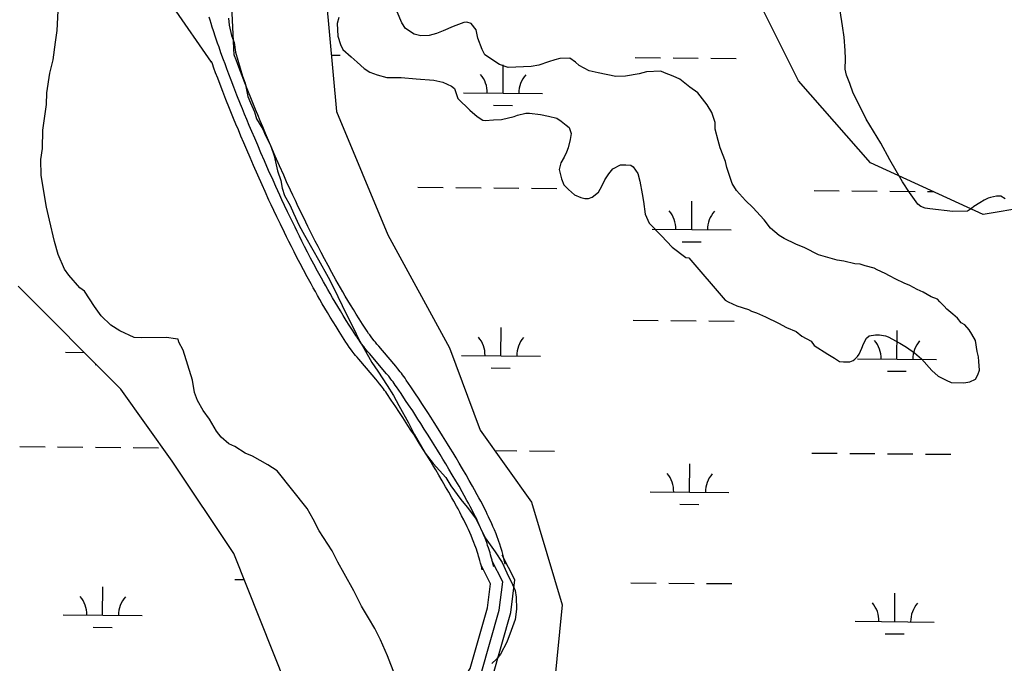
# Model space of a CAD drawing. Extents: x 3271442 to 3309282, y 752266 to 777610.
# Drawn here: x 3303511 to 3304759, y 773253 to 774069 of the extents above; entities that cross this region are included whole.
import ezdxf

# ---------------------------------------------------------------- set-up
doc = ezdxf.new("R2010")
doc.units = 0
for name, color, linetype in [('V-ROAD-CNTR', 7, 'Continuous'), ('V-SITE-VEGE', 7, 'Continuous'), ('V-WETL-SWMP', 7, 'Continuous')]:
    doc.layers.add(name, color=color, linetype=linetype)

msp = doc.modelspace()

# ---------------------------------------------------------------- linework, layer by layer
at = {"layer": 'V-ROAD-CNTR'}
for points in [[(3303754.3, 774014.9), (3303705.5, 774084.8), (3303683.7, 774146.5), (3303645, 774241.8), (3303620.7, 774287.1), (3303587.3, 774331.2), (3303531.3, 774382.8), (3303464.5, 774448)], [(3303783.1, 774023.6), (3303781.8, 774050.3), (3303780.1, 774085.6), (3303781.3, 774130.6), (3303788.3, 774170.3), (3303798.2, 774203.4), (3303814.2, 774232.7), (3303838.1, 774262.1), (3303871.7, 774290.4), (3303905.3, 774310), (3303948.4, 774323.7), (3303991.6, 774326.1), (3303999.9, 774326.1)], [(3303850.7, 773825.2), (3303846.9, 773833.2), (3303843.6, 773840.2), (3303840.8, 773846.4), (3303835.8, 773857.2), (3303832.2, 773865.3), (3303826.7, 773877.5), (3303821.4, 773889.8), (3303816.9, 773900), (3303812.8, 773909.5), (3303809, 773918.5), (3303805.4, 773926.9), (3303802.1, 773934.7), (3303799, 773942.1), (3303796.2, 773949.1), (3303793.5, 773955.6), (3303791, 773961.7), (3303786.4, 773973.1), (3303782.5, 773983.2), (3303779.1, 773992), (3303776.1, 773999.7), (3303773.6, 774006.5), (3303771.4, 774012.5), (3303769.5, 774017.7), (3303766.2, 774026.8), (3303763.8, 774033.7), (3303762, 774038.9), (3303759.4, 774046.6), (3303756.8, 774054.4), (3303755.2, 774059.3), (3303753.8, 774063.8), (3303752.5, 774068), (3303751.3, 774072)], [(3303864.2, 773831.6), (3303860.5, 773839.6), (3303857.2, 773846.5), (3303854.4, 773852.6), (3303849.5, 773863.4), (3303845.9, 773871.5), (3303840.5, 773883.6), (3303835.1, 773895.8), (3303830.7, 773905.9), (3303826.6, 773915.4), (3303822.8, 773924.4), (3303819.3, 773932.7), (3303816, 773940.5), (3303812.9, 773947.9), (3303810.1, 773954.8), (3303807.4, 773961.2), (3303804.9, 773967.3), (3303800.4, 773978.7), (3303796.5, 773988.6), (3303793.1, 773997.4), (3303790.2, 774005), (3303787.6, 774011.8), (3303785.5, 774017.6), (3303783.6, 774022.8), (3303783.3, 774023.7)], [(3303837.1, 773818.8), (3303833.3, 773826.8), (3303830, 773833.9), (3303827.1, 773840.1), (3303822.2, 773851), (3303818.5, 773859.2), (3303813, 773871.5), (3303807.6, 773883.8), (3303803.2, 773894), (3303799, 773903.6), (3303795.2, 773912.6), (3303791.6, 773921), (3303788.3, 773928.9), (3303785.2, 773936.4), (3303782.3, 773943.4), (3303779.6, 773949.9), (3303777.1, 773956.1), (3303772.5, 773967.6), (3303768.5, 773977.7), (3303765.1, 773986.6), (3303762.1, 773994.4), (3303759.5, 774001.3), (3303757.3, 774007.3), (3303755.4, 774012.6), (3303754.3, 774015.5)], [(3304111.9, 773375.5), (3304110.8, 773380.1), (3304109.8, 773384.1), (3304108.8, 773387.6), (3304108, 773390.6), (3304107.2, 773393.3), (3304106.5, 773395.6), (3304105.2, 773399.7), (3304104.2, 773402.7), (3304103.4, 773405), (3304102.2, 773408.4), (3304100.9, 773411.7), (3304098.9, 773416.5), (3304097.1, 773420.9), (3304095.2, 773425), (3304093.5, 773428.8), (3304091.9, 773432.4), (3304090.3, 773435.7), (3304088.8, 773438.8), (3304087.3, 773441.8), (3304084.6, 773447.2), (3304082.1, 773451.9), (3304079.9, 773456), (3304078, 773459.6), (3304074.5, 773465.8), (3304071.9, 773470.5), (3304067.9, 773477.5), (3304063.9, 773484.4), (3304059.4, 773492.1), (3304055.2, 773499.2), (3304051.3, 773505.9), (3304047.5, 773512.1), (3304044, 773517.9), (3304040.7, 773523.4), (3304034.4, 773533.5), (3304028.8, 773542.4), (3304023.9, 773550.1), (3304019.6, 773556.9), (3304015.8, 773562.7), (3304009.2, 773573), (3304004.1, 773580.7), (3304000.3, 773586.4), (3303994.5, 773595), (3303988.7, 773603.6), (3303987.2, 773605.7), (3303985.8, 773607.7), (3303984.3, 773609.7), (3303982.9, 773611.6), (3303981.5, 773613.4), (3303978.8, 773616.9), (3303976.2, 773620.1), (3303973.7, 773623.1), (3303954.7, 773645.2), (3303952.4, 773648), (3303950.3, 773650.5), (3303948.6, 773652.6), (3303947.1, 773654.6), (3303944.5, 773657.9), (3303942.6, 773660.5), (3303941.2, 773662.5), (3303939.1, 773665.4), (3303938.1, 773666.9), (3303937.1, 773668.5), (3303932.9, 773675.1), (3303928.8, 773681.5), (3303924.9, 773687.7), (3303921.2, 773693.8), (3303917.6, 773699.6), (3303914.2, 773705.4), (3303910.9, 773710.9), (3303907.7, 773716.3), (3303904.7, 773721.6), (3303901.8, 773726.7), (3303899, 773731.6), (3303896.3, 773736.4), (3303893.7, 773741.1), (3303888.7, 773750.1), (3303884.1, 773758.7), (3303879.9, 773766.7), (3303875.9, 773774.2), (3303872.3, 773781.3), (3303868.9, 773788), (3303865.8, 773794.2), (3303862.8, 773800.1), (3303860.1, 773805.7), (3303855.1, 773816.1), (3303850.7, 773825.2)], [(3304126.5, 773379.1), (3304125.3, 773383.8), (3304124.3, 773387.9), (3304123.3, 773391.6), (3304122.4, 773394.8), (3304121.6, 773397.6), (3304120.8, 773400.1), (3304119.5, 773404.3), (3304118.4, 773407.6), (3304117.5, 773410), (3304116.2, 773413.6), (3304114.8, 773417.2), (3304112.8, 773422.2), (3304110.8, 773426.8), (3304109, 773431.1), (3304107.1, 773435.1), (3304105.4, 773438.8), (3304103.8, 773442.2), (3304102.2, 773445.5), (3304100.7, 773448.5), (3304097.9, 773454), (3304095.4, 773458.9), (3304093.1, 773463.1), (3304091.1, 773466.8), (3304087.6, 773473.1), (3304085, 773477.9), (3304080.9, 773484.9), (3304076.9, 773492), (3304072.4, 773499.7), (3304068.1, 773506.9), (3304064.1, 773513.6), (3304060.4, 773519.8), (3304056.8, 773525.7), (3304053.4, 773531.2), (3304047.1, 773541.4), (3304041.5, 773550.4), (3304036.6, 773558.2), (3304032.3, 773565), (3304028.4, 773570.9), (3304021.7, 773581.2), (3304016.6, 773589), (3304012.8, 773594.8), (3304007, 773603.4), (3304001.1, 773612.1), (3303999.5, 773614.3), (3303997.9, 773616.5), (3303996.4, 773618.6), (3303994.9, 773620.7), (3303993.4, 773622.6), (3303990.5, 773626.2), (3303987.8, 773629.6), (3303985.2, 773632.7), (3303966.2, 773654.9), (3303963.9, 773657.6), (3303962, 773659.9), (3303960.3, 773662), (3303958.9, 773663.8), (3303956.5, 773667), (3303954.7, 773669.4), (3303953.4, 773671.1), (3303951.5, 773673.9), (3303950.6, 773675.2), (3303949.7, 773676.6), (3303945.5, 773683.1), (3303941.5, 773689.5), (3303937.6, 773695.6), (3303934, 773701.6), (3303930.4, 773707.4), (3303927, 773713), (3303923.8, 773718.5), (3303920.7, 773723.9), (3303917.7, 773729), (3303914.8, 773734.1), (3303912, 773739), (3303909.4, 773743.7), (3303906.8, 773748.3), (3303901.9, 773757.3), (3303897.4, 773765.7), (3303893.2, 773773.7), (3303889.3, 773781.1), (3303885.7, 773788.1), (3303882.3, 773794.7), (3303879.2, 773800.9), (3303876.3, 773806.8), (3303873.6, 773812.3), (3303868.6, 773822.6), (3303864.2, 773831.7)], [(3304097.4, 773371.9), (3304096.3, 773376.4), (3304095.3, 773380.3), (3304094.4, 773383.6), (3304093.5, 773386.5), (3304092.8, 773389), (3304092.1, 773391.2), (3304090.9, 773395), (3304090, 773397.9), (3304089.3, 773399.9), (3304088.1, 773403.1), (3304086.9, 773406.2), (3304085.1, 773410.7), (3304083.3, 773415), (3304081.5, 773418.9), (3304079.9, 773422.6), (3304078.3, 773426), (3304076.8, 773429.2), (3304075.3, 773432.2), (3304073.9, 773435), (3304071.2, 773440.3), (3304068.8, 773444.9), (3304066.7, 773448.9), (3304064.8, 773452.4), (3304061.4, 773458.5), (3304058.9, 773463.1), (3304054.9, 773470), (3304050.9, 773476.9), (3304046.5, 773484.5), (3304042.3, 773491.5), (3304038.4, 773498.2), (3304034.7, 773504.3), (3304031.2, 773510.1), (3304027.9, 773515.5), (3304021.6, 773525.6), (3304016.1, 773534.4), (3304011.3, 773542.1), (3304007, 773548.8), (3304003.2, 773554.6), (3303996.6, 773564.8), (3303991.6, 773572.4), (3303987.8, 773578.1), (3303982.1, 773586.6), (3303976.3, 773595.1), (3303975, 773597.1), (3303973.6, 773599), (3303972.3, 773600.8), (3303971, 773602.5), (3303969.7, 773604.2), (3303967.1, 773607.5), (3303964.6, 773610.6), (3303962.3, 773613.4), (3303943.3, 773635.5), (3303940.8, 773638.4), (3303938.7, 773641), (3303936.9, 773643.3), (3303935.2, 773645.3), (3303932.5, 773648.9), (3303930.5, 773651.7), (3303928.9, 773653.8), (3303926.7, 773657), (3303925.6, 773658.6), (3303924.5, 773660.3), (3303920.2, 773667), (3303916.1, 773673.5), (3303912.1, 773679.8), (3303908.4, 773685.9), (3303904.7, 773691.9), (3303901.3, 773697.7), (3303897.9, 773703.3), (3303894.7, 773708.8), (3303891.7, 773714.1), (3303888.7, 773719.2), (3303885.9, 773724.2), (3303883.2, 773729.1), (3303880.5, 773733.8), (3303875.5, 773743), (3303870.9, 773751.6), (3303866.6, 773759.7), (3303862.6, 773767.3), (3303858.9, 773774.5), (3303855.5, 773781.2), (3303852.3, 773787.5), (3303849.4, 773793.5), (3303846.6, 773799.1), (3303841.5, 773809.5), (3303837.2, 773818.7)], [(3304109.8, 773234.4), (3304133.4, 773317.7), (3304138.8, 773359.2), (3304122.8, 773390.3)], [(3304006.8, 772108.2), (3304007, 772111.4), (3304005.8, 772183.3), (3303999.7, 772276.8), (3304017.3, 772359.1), (3304039.5, 772442.6), (3304073.2, 772510.4), (3304094, 772557.4), (3304108.3, 772610.4), (3304110.3, 772663.3), (3304097.6, 772714.5), (3304062, 772777.5), (3304032.3, 772857.6), (3304028.8, 772926), (3304036, 772989.9), (3304032, 773050.2), (3304015.6, 773121.3), (3304043.9, 773186.3), (3304082.1, 773246.8), (3304104, 773323.7), (3304107.8, 773353.8), (3304096.2, 773376.6)], [(3304095.9, 773240.6), (3304118.7, 773320.7), (3304123.3, 773356.5), (3304109.5, 773383.4)]]:
    msp.add_lwpolyline(points, dxfattribs=at)
at = {"layer": 'V-SITE-VEGE'}
for p, q in [((3303558.9, 774054.8), (3303560.1, 774079.7)), ((3303556.6, 774040.2), (3303558.9, 774054.8)), ((3303553.6, 774017.9), (3303556.6, 774040.2)), ((3303549.6, 774000.7), (3303553.6, 774017.9)), ((3303545.8, 773975.8), (3303549.6, 774000.7)), ((3303545.2, 773961.2), (3303545.8, 773975.8)), ((3303540.7, 773928.5), (3303545.2, 773961.2)), ((3303540.3, 773905.4), (3303540.7, 773928.5)), ((3303538, 773891.7), (3303540.3, 773905.4)), ((3303538.4, 773871.1), (3303538, 773891.7)), ((3303545.1, 773831), (3303538.4, 773871.1)), ((3303548.9, 773814.8), (3303545.1, 773831)), ((3303555.4, 773787.5), (3303548.9, 773814.8)), ((3303560, 773771.3), (3303555.4, 773787.5)), ((3303568, 773752.6), (3303560, 773771.3)), ((3303573.3, 773745), (3303568, 773752.6)), ((3303587.3, 773729), (3303573.3, 773745)), ((3303593.4, 773724.8), (3303587.3, 773729)), ((3303605.8, 773705.3), (3303593.4, 773724.8)), ((3303614.6, 773693.5), (3303605.8, 773705.3)), ((3303626.8, 773681.8), (3303614.6, 773693.5)), ((3303638.1, 773674.3), (3303626.8, 773681.8)), ((3303656.2, 773666), (3303638.1, 773674.3)), ((3303665.7, 773665.4), (3303656.2, 773666)), ((3303697.3, 773666), (3303665.7, 773665.4)), ((3303708.5, 773664.5), (3303697.3, 773666)), ((3303711.9, 773663.7), (3303708.5, 773664.5)), ((3303712.9, 773660.3), (3303711.9, 773663.7)), ((3303718.2, 773650.1), (3303712.9, 773660.3)), ((3303730.1, 773611.8), (3303718.2, 773650.1)), ((3303732.9, 773596.4), (3303730.1, 773611.8)), ((3303736.5, 773586.2), (3303732.9, 773596.4)), ((3303743.6, 773573.5), (3303736.5, 773586.2)), ((3303751.6, 773562.5), (3303743.6, 773573.5)), ((3303760.4, 773547.2), (3303751.6, 773562.5)), ((3303766.6, 773539.7), (3303760.4, 773547.2)), ((3303776.1, 773531.3), (3303766.6, 773539.7)), ((3303783.9, 773528), (3303776.1, 773531.3)), ((3303796.9, 773519.7), (3303783.9, 773528)), ((3303806.4, 773515.6), (3303796.9, 773519.7)), ((3303825.5, 773504.8), (3303806.4, 773515.6)), ((3303837.6, 773497.3), (3303825.5, 773504.8)), ((3303875.4, 773449.2), (3303837.6, 773497.3)), ((3303883.3, 773435.7), (3303875.4, 773449.2)), ((3303890.5, 773421.2), (3303883.3, 773435.7)), ((3303907.2, 773395.8), (3303890.5, 773421.2)), ((3303914.3, 773381.4), (3303907.2, 773395.8)), ((3303922.3, 773367), (3303914.3, 773381.4)), ((3303934.7, 773345), (3303922.3, 773367)), ((3303944.5, 773325.5), (3303934.7, 773345)), ((3303953.4, 773311.1), (3303944.5, 773325.5)), ((3303961.3, 773297.5), (3303953.4, 773311.1)), ((3303968.5, 773283.1), (3303961.3, 773297.5)), ((3303977.4, 773262.7), (3303968.5, 773283.1)), ((3303986.5, 773238.9), (3303977.4, 773262.7))]:
    msp.add_line(p, q, dxfattribs=at)
for points in [[(3304704.2, 773684.4), (3304699.4, 773690.3), (3304693.9, 773695.5), (3304686, 773702.1), (3304682.9, 773705.8), (3304677.3, 773711), (3304674.2, 773714.7), (3304666.4, 773717.5), (3304656.3, 773723.3), (3304648.5, 773726.8), (3304639.2, 773731.9), (3304632.2, 773734.7), (3304621.4, 773739.7), (3304613.6, 773744), (3304608.1, 773746.9), (3304598, 773751.9), (3304594.1, 773754), (3304582.6, 773756.7), (3304576.4, 773758.8), (3304569.5, 773759.3), (3304555.6, 773762.7), (3304547.2, 773763.9), (3304532.5, 773768), (3304523.3, 773770.8), (3304506.2, 773779.4), (3304494.6, 773784.3), (3304479.8, 773791.5), (3304473.6, 773795.1), (3304462.6, 773804.6), (3304454.6, 773815.1), (3304440.3, 773830.6), (3304430.8, 773839.5), (3304419.7, 773852.1), (3304414.1, 773861.1), (3304407.3, 773881.5), (3304405.5, 773889.1), (3304398.8, 773906.4), (3304396.2, 773915.5), (3304392.6, 773929.9), (3304392.4, 773938.3), (3304388.1, 773951.1), (3304382.4, 773960.9), (3304370.5, 773975.8), (3304360.3, 773983.1), (3304347.7, 773993.3), (3304339.2, 773996.9), (3304328.4, 774001.1), (3304323.7, 774003.2), (3304305.4, 774002.6), (3304296.3, 774000), (3304278.8, 773997.1), (3304266.6, 773996.7), (3304244.3, 774001.3), (3304232.8, 774004), (3304220.3, 774010.5), (3304215.6, 774014.9), (3304208.5, 774020), (3304195.6, 774019.6), (3304189.5, 774017.8), (3304181.2, 774015.3), (3304169.1, 774011), (3304159.2, 774009.2), (3304130.2, 774008.2), (3304119.4, 774011.7), (3304100.7, 774024), (3304097.4, 774030.8), (3304091.6, 774045.1), (3304089.7, 774055.8), (3304083.3, 774063.9), (3304077.9, 774065.3), (3304074.1, 774065.2), (3304060.5, 774060.1), (3304047.7, 774054.3), (3304039.4, 774051), (3304030.3, 774048.4), (3304019.6, 774048.1), (3304011.2, 774050.1), (3304000.2, 774057.3), (3303995.4, 774064.8), (3303989.6, 774078.4)], [(3304574.8, 773960.7), (3304567.4, 773975.7), (3304563.2, 773987.8), (3304559, 773998.4), (3304557.2, 774005.9), (3304557.5, 774018.9), (3304557.2, 774029.6), (3304555.9, 774046.4), (3304553.8, 774060.8), (3304550.9, 774079.9)], [(3303775.7, 774070.7), (3303776.8, 774061.6)], [(3303776.8, 774061.6), (3303779.5, 774048.7), (3303782.9, 774039.6), (3303784.8, 774027.4), (3303793.4, 773997.2), (3303796.8, 773988.1), (3303800.4, 773971.4), (3303803.7, 773963.1), (3303808.7, 773951.8), (3303811.3, 773942.8), (3303819.4, 773930), (3303822.7, 773921.7), (3303829.3, 773908.2), (3303833.5, 773896.1), (3303838, 773877.2), (3303842.2, 773865.1), (3303844, 773855.2), (3303846.6, 773846.1), (3303853.9, 773833.4), (3303858.1, 773823.6), (3303865.5, 773807.8), (3303872, 773795.8), (3303882.6, 773777.1), (3303889.9, 773764.3), (3303902.1, 773742.6), (3303909.4, 773728.3), (3303925, 773696), (3303934.8, 773677.2), (3303940.6, 773664.4), (3303947.1, 773652.4), (3303957.6, 773634.4), (3303964.9, 773623.2), (3303977, 773605.2), (3303985, 773592.5), (3303991.6, 773579.8), (3304003.8, 773558), (3304011.1, 773543.7), (3304024.9, 773519.7), (3304035.3, 773506.3), (3304051.2, 773488.5), (3304057.6, 773478.1), (3304070.4, 773460.9), (3304078.4, 773451.2), (3304088.8, 773437.1), (3304095.3, 773424.3), (3304101.1, 773412.3), (3304113.9, 773394.4), (3304122.8, 773380.9), (3304128.5, 773368.1), (3304135.9, 773353.1), (3304139.2, 773345.5), (3304140.3, 773337.2), (3304140.8, 773321.9), (3304138.9, 773308.9), (3304134.1, 773294.9), (3304128.4, 773280.2), (3304120.5, 773264.7), (3304115.4, 773258.4), (3304109.5, 773252.9)], [(3303915.7, 774071.3), (3303913.7, 774063.6)], [(3303913.7, 774063.6), (3303914.2, 774047.6), (3303917.6, 774037), (3303920.9, 774031), (3303931.1, 774021.4), (3303939, 774014.8), (3303947.7, 774006.7), (3303954.7, 774002.3), (3303964, 773998.8), (3303976.3, 773995.4), (3303994.7, 773995.3), (3304013.8, 773993.6), (3304036, 773992.1), (3304047.6, 773989.4), (3304058.5, 773984.4), (3304062.4, 773981.5), (3304066.6, 773968.6), (3304081.6, 773953.9), (3304091.1, 773945.8), (3304098.1, 773941.4), (3304101.2, 773940.8), (3304111.8, 773941.9), (3304121.8, 773942.2), (3304137.7, 773945.8), (3304142.2, 773947.5), (3304152.8, 773950.1), (3304157.4, 773950.3), (3304171.2, 773948.5), (3304181.2, 773946.5), (3304192, 773943.8), (3304197.5, 773940.2), (3304203.8, 773935), (3304207.7, 773932.1), (3304210.2, 773924.6), (3304208.9, 773916.9), (3304206.2, 773906.1), (3304204.1, 773900.7), (3304201.3, 773894.5), (3304196.9, 773887.4), (3304194.9, 773879), (3304197.6, 773866.8), (3304200.9, 773859.3), (3304206.5, 773853.4), (3304214.4, 773846.8), (3304222.1, 773843.2), (3304227.5, 773841.9), (3304232.1, 773842), (3304236.6, 773843.7), (3304244.8, 773850.1), (3304249.1, 773857.9), (3304252.7, 773865.6), (3304257.8, 773873.4), (3304262.9, 773879.7), (3304272.7, 773884.6), (3304279.5, 773884.9), (3304285.7, 773884.3), (3304288.8, 773882.1), (3304294.4, 773873.9), (3304297.1, 773864), (3304299.9, 773848.1), (3304301.7, 773838.2), (3304303.8, 773822.2), (3304308.8, 773811), (3304324.6, 773794.7), (3304338.1, 773780.6), (3304355.3, 773767.4), (3304359.1, 773766.8), (3304405.3, 773713.3), (3304409.1, 773711.2), (3304420, 773706.2), (3304434.7, 773701.3), (3304438.6, 773699.2), (3304444.8, 773697.1), (3304456.4, 773692.1), (3304472.7, 773684.3), (3304482.8, 773678.5), (3304495.2, 773673.6), (3304502.3, 773667.7), (3304514, 773661.2), (3304518, 773656), (3304535.1, 773645.1), (3304543.7, 773640), (3304550, 773635.7), (3304555.3, 773635.1), (3304563, 773635.3), (3304567.5, 773637), (3304569.7, 773638.6), (3304572.7, 773641.8), (3304574.9, 773644.9), (3304578.4, 773652.7), (3304580.5, 773658.1), (3304584.1, 773665.1), (3304587.8, 773668.3), (3304595.5, 773669.3), (3304600.8, 773669.5), (3304608.5, 773668.2), (3304611.6, 773666.8), (3304626.4, 773658.9), (3304634.9, 773653.8), (3304645.1, 773646.5), (3304653.8, 773639.1)], [(3304759.8, 773841.6), (3304754.4, 773845.2), (3304749, 773845), (3304741.5, 773843.3), (3304738.4, 773842.4), (3304733.2, 773839.9), (3304727.9, 773836.7), (3304720.4, 773831.9), (3304717.5, 773829.5), (3304712.2, 773826.2), (3304693.9, 773825.6), (3304664.7, 773829.2), (3304658.6, 773829.8), (3304653.2, 773831.9), (3304649.3, 773834.8), (3304638.8, 773849.8), (3304630, 773863.2), (3304613.8, 773890.9), (3304602.4, 773912), (3304583.8, 773942.7), (3304574.8, 773960.7)], [(3304653.8, 773639.1), (3304667.2, 773624.3), (3304675.1, 773616.9), (3304685.2, 773611.9), (3304691.4, 773609.1), (3304707.5, 773608.8), (3304715.1, 773609.9), (3304722.6, 773613.2), (3304725.5, 773618.6), (3304727.6, 773624.8), (3304726.5, 773635.5), (3304726.3, 773641.6), (3304724.5, 773648.4), (3304722.5, 773662.1), (3304717.7, 773670.3), (3304714.4, 773675.6), (3304708.9, 773682.2), (3304704.2, 773684.4)]]:
    msp.add_lwpolyline(points, dxfattribs=at)
at = {"layer": 'V-WETL-SWMP'}
for p, q in [((3304498.1, 773991.3), (3304420, 774147.5)), ((3303899.6, 774095.5), (3303912.6, 773952.2)), ((3303906.1, 774023.7), (3303917.3, 774023.6)), ((3304123.7, 773975.5), (3304124, 774011.5)), ((3304291.2, 774020.6), (3304323.2, 774020.3)), ((3304339.2, 774020.2), (3304371.1, 774019.9)), ((3304387.1, 774019.8), (3304419.1, 774019.5)), ((3304589.2, 773887.1), (3304498.1, 773991.3)), ((3304073.7, 773975.9), (3304173.7, 773975.1)), ((3303912.6, 773952.2), (3303977.6, 773796)), ((3304111.6, 773960.2), (3304135.6, 773960)), ((3304732.3, 773822), (3304589.2, 773887.1)), ((3304015.9, 773856.3), (3304047.9, 773856.1)), ((3304063.9, 773855.9), (3304095.9, 773855.7)), ((3304111.9, 773855.5), (3304143.9, 773855.3)), ((3304159.9, 773855.1), (3304191.9, 773854.9)), ((3304517.8, 773852.2), (3304549.8, 773851.9)), ((3304565.8, 773851.8), (3304597.8, 773851.5)), ((3304613.8, 773851.4), (3304645.8, 773851.1)), ((3304661.8, 773851), (3304668.7, 773851)), ((3304362.8, 773802.7), (3304363.1, 773838.7)), ((3304810.3, 773835), (3304732.3, 773822)), ((3304312.8, 773803.1), (3304412.8, 773802.3)), ((3303977.6, 773796), (3304055.7, 773652.8)), ((3304350.6, 773787.4), (3304374.6, 773787.2)), ((3303639.3, 773600.7), (3303509.2, 773730.9)), ((3304288.4, 773687.9), (3304320.4, 773687.6)), ((3304336.4, 773687.5), (3304368.4, 773687.2)), ((3304384.4, 773687.1), (3304416.4, 773686.8)), ((3304121, 773642.9), (3304121.3, 773678.8)), ((3304622.9, 773638.7), (3304623.2, 773674.7)), ((3304055.7, 773652.8), (3304094.7, 773548.6)), ((3303569.1, 773647.4), (3303592.8, 773647.2)), ((3304071, 773643.3), (3304171, 773642.4)), ((3304572.9, 773639.1), (3304672.9, 773638.3)), ((3303607, 773631.7), (3303608.4, 773631.6)), ((3304108.8, 773627.5), (3304132.8, 773627.3)), ((3304610.7, 773623.4), (3304634.7, 773623.2)), ((3303704.4, 773509.5), (3303639.3, 773600.7)), ((3304094.7, 773548.6), (3304159.8, 773457.5)), ((3303511.3, 773527.8), (3303543.3, 773527.5)), ((3303559.3, 773527.4), (3303591.2, 773527.1)), ((3303607.2, 773527), (3303639.2, 773526.7)), ((3303655.2, 773526.6), (3303687.2, 773526.3)), ((3304113.1, 773522.8), (3304141.1, 773522.6)), ((3304157.1, 773522.5), (3304189.1, 773522.2)), ((3304515, 773519.5), (3304547, 773519.3)), ((3304563, 773519.1), (3304595, 773518.9)), ((3304611, 773518.7), (3304643, 773518.5)), ((3304659, 773518.3), (3304691, 773518.1)), ((3303782.5, 773392.4), (3303704.4, 773509.5)), ((3304360, 773470.1), (3304360.3, 773506.1)), ((3304310, 773470.5), (3304410, 773469.7)), ((3304159.8, 773457.5), (3304198.8, 773327.3)), ((3304347.9, 773454.7), (3304371.9, 773454.5)), ((3303860.5, 773197.1), (3303782.5, 773392.4)), ((3303616.3, 773314.3), (3303616.6, 773350.3)), ((3303783.8, 773359.4), (3303795.7, 773359.3)), ((3304285.7, 773355.2), (3304317.7, 773355)), ((3304333.7, 773354.8), (3304365.7, 773354.6)), ((3304381.7, 773354.4), (3304413.7, 773354.2)), ((3304620.1, 773306.1), (3304620.4, 773342.1)), ((3304198.8, 773327.3), (3304185.8, 773197.1)), ((3303566.3, 773314.7), (3303666.3, 773313.9)), ((3304570.1, 773306.5), (3304670.1, 773305.6)), ((3303604.2, 773299), (3303628.2, 773298.8)), ((3304608, 773290.7), (3304632, 773290.5))]:
    msp.add_line(p, q, dxfattribs=at)
for centre, start, end in [((3304068.5, 773976.4), 358.7563, 40.2999), ((3304179, 773975.5), 138.7563, 180.2999), ((3304307.5, 773803.7), 358.7563, 40.2999), ((3304418, 773802.7), 138.7563, 180.2999), ((3304065.7, 773643.8), 358.7563, 40.2999), ((3304176.2, 773642.9), 138.7563, 180.2999), ((3304567.6, 773639.6), 358.7563, 40.2999), ((3304678.1, 773638.7), 138.7563, 180.2999), ((3304304.8, 773471), 358.7563, 40.2999), ((3304415.3, 773470.1), 138.7563, 180.2999), ((3303561.1, 773315.3), 358.7563, 40.2999), ((3303671.6, 773314.3), 138.7563, 180.2999), ((3304564.9, 773307), 358.7563, 40.2999), ((3304675.4, 773306.1), 138.7563, 180.2999)]:
    msp.add_arc(centre, 35.2, start, end, dxfattribs=at)

doc.saveas('drawing.dxf')
